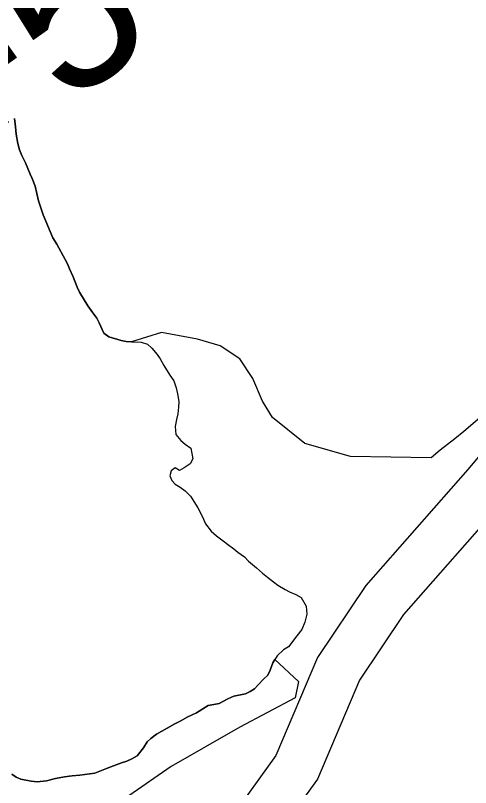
# Model space of a CAD drawing. Extents: x 3187622 to 3225504, y 800805 to 826213.
# Drawn here: x 3199673.8 to 3199960.9, y 815173.2 to 815660.8 of the extents above; entities that cross this region are included whole.
import ezdxf

# ---------------------------------------------------------------- set-up
doc = ezdxf.new("R2010")
doc.units = 0
for name, color, linetype in [('V-ROAD-CNTR', 7, 'Continuous'), ('V-SITE-VEGE', 7, 'Continuous'), ('V-SURV-IDEN', 7, 'Continuous'), ('V-TOPO-SHOR', 7, 'Continuous')]:
    doc.layers.add(name, color=color, linetype=linetype)

msp = doc.modelspace()

# ---------------------------------------------------------------- linework, layer by layer
at = {"layer": 'V-ROAD-CNTR'}
for points in [[(3200271.44, 815677.77), (3200238.7, 815617.42), (3200197.7, 815567.22), (3200138.3, 815524.8), (3200043.71, 815474.48), (3199959.26, 815373.98), (3199894.78, 815300.88), (3199864.29, 815255.35), (3199837.99, 815193.34), (3199800.96, 815141.79), (3199769.39, 815135.62), (3199729.37, 815133.61), (3199631.97, 815136.94), (3199586.66, 815131.6), (3199530, 815118.8), (3199512.02, 815092.88), (3199457.04, 815049.21), (3199413.59, 814990.72), (3199385.51, 814963.16), (3199272.02, 814904.91)], [(3200303.82, 815674.56), (3200263.73, 815600.63), (3200218.4, 815545.14), (3200154.13, 815499.24), (3200062.94, 815450.72), (3199981.99, 815354.4), (3199918.6, 815282.53), (3199890.79, 815241.02), (3199864.31, 815178.55), (3199818.39, 815114.63), (3199773.04, 815105.77), (3199688.97, 815112), (3199633.22, 815106.88), (3199591.74, 815101.99), (3199548, 815092.11), (3199534.14, 815072.14), (3199478.78, 815028.16), (3199436.28, 814970.95), (3199403.27, 814938.55), (3199275.93, 814873.2)]]:
    msp.add_lwpolyline(points, dxfattribs=at)
at = {"layer": 'V-SITE-VEGE'}
for p, q in [((3199673.79, 815590.43), (3199673.24, 815595.64)), ((3199674.19, 815585.87), (3199673.79, 815590.43)), ((3199675.21, 815579.84), (3199674.19, 815585.87)), ((3199676.27, 815575.92), (3199675.21, 815579.84)), ((3199677.83, 815572.32), (3199676.27, 815575.92)), ((3199680.17, 815567.72), (3199677.83, 815572.32)), ((3199683.12, 815560.51), (3199680.17, 815567.72)), ((3199684.37, 815557.72), (3199683.12, 815560.51)), ((3199686.23, 815552.97), (3199684.37, 815557.72)), ((3199688.32, 815543.67), (3199686.23, 815552.97)), ((3199691.24, 815534.84), (3199688.32, 815543.67)), ((3199697.3, 815520.42), (3199691.24, 815534.84)), ((3199699.82, 815516.31), (3199697.3, 815520.42)), ((3199705.16, 815506.62), (3199699.82, 815516.31)), ((3199706.57, 815503.83), (3199705.16, 815506.62)), ((3199707.97, 815500.71), (3199706.57, 815503.83)), ((3199710.15, 815495.79), (3199707.97, 815500.71)), ((3199712.78, 815489.08), (3199710.15, 815495.79)), ((3199714.19, 815485.97), (3199712.78, 815489.08)), ((3199719.38, 815477.41), (3199714.19, 815485.97)), ((3199722.55, 815472.96), (3199719.38, 815477.41)), ((3199725.08, 815469.5), (3199722.55, 815472.96)), ((3199726.49, 815466.71), (3199725.08, 815469.5)), ((3199729.45, 815460.16), (3199726.49, 815466.71)), ((3199732.66, 815457.82), (3199729.45, 815460.16)), ((3199740.41, 815455.39), (3199732.66, 815457.82)), ((3199765.89, 815460.44), (3199747.06, 815454.61)), ((3199788.53, 815456.32), (3199765.89, 815460.44)), ((3199802.93, 815452.2), (3199788.53, 815456.32)), ((3199743.65, 815454.84), (3199740.41, 815455.39)), ((3199747.06, 815454.61), (3199743.65, 815454.84)), ((3199815.29, 815443.96), (3199802.93, 815452.2)), ((3199823.52, 815431.6), (3199815.29, 815443.96)), ((3199829.69, 815417.19), (3199823.52, 815431.6)), ((3199835.87, 815406.89), (3199829.69, 815417.19)), ((3199974.12, 815413.08), (3199956.67, 815398.1)), ((3199856.45, 815390.42), (3199835.87, 815406.89)), ((3199956.67, 815398.1), (3199951.06, 815393.31)), ((3199951.06, 815393.31), (3199941.73, 815386.14)), ((3199885.27, 815382.19), (3199856.45, 815390.42)), ((3199941.73, 815386.14), (3199936.13, 815381.34)), ((3199936.13, 815381.34), (3199885.27, 815382.19)), ((3199834.55, 815247.34), (3199836.11, 815252.02)), ((3199836.11, 815252.02), (3199837.5, 815254.14)), ((3199837.5, 815254.14), (3199852.33, 815240.1)), ((3199833.03, 815244.12), (3199834.55, 815247.34)), ((3199826.9, 815238.06), (3199830.22, 815241.73)), ((3199830.22, 815241.73), (3199833.03, 815244.12)), ((3199824.58, 815235.51), (3199826.9, 815238.06)), ((3199852.33, 815240.1), (3199850.28, 815229.8)), ((3199811.65, 815230.88), (3199818.99, 815232.36)), ((3199818.99, 815232.36), (3199821.78, 815233.94)), ((3199821.78, 815233.94), (3199824.58, 815235.51)), ((3199802.29, 815226.19), (3199807.87, 815229.17)), ((3199807.87, 815229.17), (3199811.65, 815230.88)), ((3199850.28, 815229.8), (3199815.29, 815211.27)), ((3199788.04, 815220.28), (3199795.28, 815225.02)), ((3199795.28, 815225.02), (3199799.03, 815225.6)), ((3199799.03, 815225.6), (3199802.29, 815226.19)), ((3199777.7, 815215.12), (3199782.63, 815217.79)), ((3199782.63, 815217.79), (3199788.04, 815220.28)), ((3199769.49, 815210.73), (3199774.25, 815213.4)), ((3199774.25, 815213.4), (3199777.7, 815215.12)), ((3199762.75, 815206.8), (3199769.49, 815210.73)), ((3199815.29, 815211.27), (3199772.06, 815186.56)), ((3199756.81, 815202.04), (3199759.29, 815204.26)), ((3199759.29, 815204.26), (3199762.75, 815206.8)), ((3199750.62, 815193.22), (3199754.46, 815198.18)), ((3199754.46, 815198.18), (3199756.81, 815202.04)), ((3199747.18, 815191.33), (3199750.62, 815193.22)), ((3199735.71, 815187), (3199740.63, 815188.86)), ((3199740.63, 815188.86), (3199744.06, 815189.93)), ((3199744.06, 815189.93), (3199747.18, 815191.33)), ((3199723.76, 815182.2), (3199728.02, 815183.9)), ((3199728.02, 815183.9), (3199731.29, 815185.3)), ((3199731.29, 815185.3), (3199735.71, 815187)), ((3199772.06, 815186.56), (3199745.3, 815168.03)), ((3199671.58, 815181.74), (3199674.31, 815179.74)), ((3199674.31, 815179.74), (3199677.21, 815178.38)), ((3199677.21, 815178.38), (3199683.68, 815177.12)), ((3199693.28, 815177.42), (3199698.99, 815178.94)), ((3199698.99, 815178.94), (3199704.7, 815179.96)), ((3199704.7, 815179.96), (3199709.59, 815180.52)), ((3199709.59, 815180.52), (3199714.47, 815180.91)), ((3199714.47, 815180.91), (3199723.76, 815182.2)), ((3199683.68, 815177.12), (3199687.42, 815176.89)), ((3199687.42, 815176.89), (3199693.28, 815177.42))]:
    msp.add_line(p, q, dxfattribs=at)
at = {"layer": 'V-TOPO-SHOR'}
for points in [[(3199673.24, 815595.64), (3199673.79, 815590.43), (3199674.19, 815585.87), (3199675.21, 815579.84), (3199676.27, 815575.92), (3199677.83, 815572.32), (3199680.17, 815567.72), (3199683.12, 815560.51), (3199684.37, 815557.72), (3199686.23, 815552.97), (3199688.32, 815543.67), (3199691.24, 815534.84), (3199697.3, 815520.42), (3199699.82, 815516.31), (3199705.16, 815506.62), (3199706.57, 815503.83), (3199707.97, 815500.71), (3199710.15, 815495.79), (3199712.78, 815489.08), (3199714.19, 815485.97), (3199719.38, 815477.41), (3199722.55, 815472.96), (3199725.08, 815469.5), (3199726.49, 815466.71), (3199729.45, 815460.16), (3199732.66, 815457.82), (3199740.41, 815455.39), (3199743.65, 815454.84), (3199747.06, 815454.61), (3199753.07, 815454.34), (3199757.11, 815453.12), (3199759.82, 815450.63), (3199763.16, 815446.66), (3199765.05, 815443.87), (3199767.41, 815439.76), (3199771.2, 815433.67), (3199773.73, 815430.05), (3199775.1, 815425.63), (3199776, 815421.71), (3199776.89, 815416.98), (3199776.65, 815413.41), (3199776.25, 815409.2), (3199775.37, 815405.64), (3199774.47, 815401.27), (3199774.86, 815396.22), (3199778.04, 815392.26), (3199780.91, 815389.93), (3199784.44, 815387.42), (3199785.61, 815380.74), (3199783.93, 815377.68), (3199780.3, 815374.99), (3199777.34, 815373.42), (3199774.61, 815375.1), (3199771.98, 815373.2), (3199771.27, 815370.12), (3199772.35, 815367.02), (3199774.58, 815364.86), (3199777.63, 815362.85), (3199780.83, 815360.51), (3199784.18, 815357.2), (3199788.92, 815349.79), (3199791.73, 815344.21), (3199793.76, 815339.79), (3199797.25, 815335.17), (3199800.6, 815332.18), (3199804.93, 815329.01), (3199807.49, 815326.85), (3199811.49, 815323.84), (3199814.05, 815321.84), (3199818.22, 815318.84), (3199820.77, 815316.19), (3199825.89, 815311.86), (3199829.72, 815308.54), (3199832.76, 815306.04), (3199836.6, 815303.04), (3199839.33, 815301.04), (3199843.99, 815298.35), (3199846.73, 815296.83), (3199850.59, 815295.14)], [(3199850.59, 815295.14), (3199854.13, 815293.28), (3199857.27, 815287.69), (3199857.67, 815282.65), (3199856.27, 815277.64), (3199854.55, 815272.96), (3199851.39, 815268.95), (3199846.05, 815262.07), (3199842.93, 815260.18), (3199838.95, 815256.35), (3199836.11, 815252.02), (3199834.55, 815247.34), (3199833.03, 815244.12), (3199830.22, 815241.73), (3199826.9, 815238.06), (3199824.58, 815235.51), (3199821.78, 815233.94), (3199818.99, 815232.36), (3199811.65, 815230.88)], [(3199811.65, 815230.88), (3199807.87, 815229.17), (3199802.29, 815226.19), (3199799.03, 815225.6), (3199795.28, 815225.02), (3199788.04, 815220.28), (3199782.63, 815217.79), (3199777.7, 815215.12), (3199774.25, 815213.4), (3199769.49, 815210.73), (3199762.75, 815206.8), (3199759.29, 815204.26), (3199756.81, 815202.04), (3199754.46, 815198.18), (3199750.62, 815193.22), (3199747.18, 815191.33), (3199744.06, 815189.93), (3199740.63, 815188.86), (3199735.71, 815187), (3199731.29, 815185.3), (3199728.02, 815183.9), (3199723.76, 815182.2), (3199714.47, 815180.91), (3199709.59, 815180.52), (3199704.7, 815179.96), (3199698.99, 815178.94), (3199693.28, 815177.42), (3199687.42, 815176.89), (3199683.68, 815177.12), (3199677.21, 815178.38), (3199674.31, 815179.74), (3199671.58, 815181.74)]]:
    msp.add_lwpolyline(points, dxfattribs=at)

# ---------------------------------------------------------------- texts
at = {"layer": 'V-SURV-IDEN'}
for s, rotation, p in [('1442+54.2', 35.3001, (3199398.61, 815385.71)), ('1446+69.6', 25.7115, (3199609.48, 814863))]:
    msp.add_text(s, height=100, rotation=rotation, dxfattribs=at).set_placement(p)

doc.saveas('drawing.dxf')
